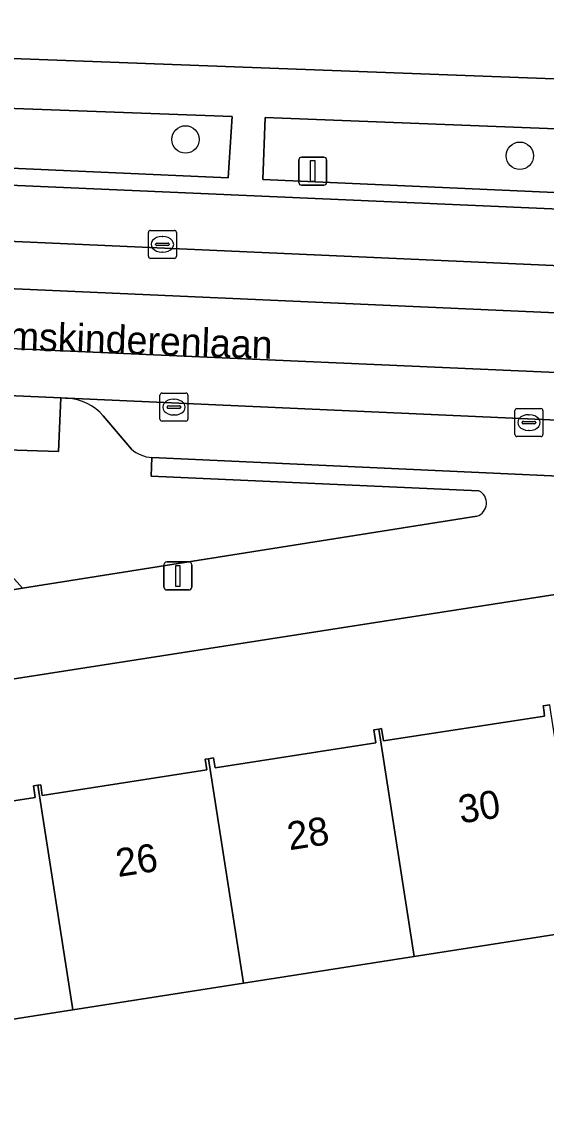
# Model space of a CAD drawing. Extents: x 160077 to 160948, y 386481 to 387498.
# Drawn here: x 160707.07 to 160725.78, y 387236.04 to 387274.55 of the extents above; entities that cross this region are included whole.
import ezdxf

# ---------------------------------------------------------------- set-up
doc = ezdxf.new("R2010")
doc.units = 0
for name, color, linetype in [('IMGEO_Boom', 7, 'Continuous'), ('IMGEO_Erf', 7, 'Continuous'), ('IMGEO_Groenvoorziening', 7, 'Continuous'), ('IMGEO_Kolk', 7, 'Continuous'), ('IMGEO_Lichtmast', 7, 'Continuous'), ('IMGEO_Openbare_ruimte_label', 7, 'Continuous'), ('IMGEO_Pand', 7, 'Continuous'), ('IMGEO_Pand_nummerreeks', 7, 'Continuous'), ('IMGEO_Parkeervlak_open', 7, 'Continuous'), ('IMGEO_Rijbaan_lokaal_gesloten', 7, 'Continuous'), ('IMGEO_Rijbaan_lokaal_open', 7, 'Continuous'), ('IMGEO_Voetpad_open', 7, 'Continuous')]:
    doc.layers.add(name, color=color, linetype=linetype)

msp = doc.modelspace()

# ---------------------------------------------------------------- linework, layer by layer
at = {"layer": 'IMGEO_Boom'}
for centre in [(160712.911, 387270.348), (160724.828, 387269.765)]:
    msp.add_circle(centre, 0.489, dxfattribs=at)
at = {"layer": 'IMGEO_Erf'}
for points in [[(160683.242, 387282.263), (160684.564, 387274.07), (160780.506, 387270.464), (160781.307, 387290.142)], [(160733.095, 387255.205), (160699.708, 387250), (160629.406, 387239.04)], [(160701.786, 387245.984), (160707.554, 387246.878), (160707.491, 387247.287), (160707.643, 387247.311), (160707.747, 387247.327), (160707.805, 387246.952), (160713.665, 387247.86), (160713.606, 387248.24), (160713.729, 387248.259), (160713.909, 387248.287), (160713.964, 387247.935), (160719.694, 387248.824), (160719.621, 387249.288), (160719.799, 387249.316), (160719.901, 387249.332), (160719.97, 387248.892), (160725.713, 387249.783), (160725.68, 387250), (160725.657, 387250.147), (160725.898, 387250.184)], [(160727.152, 387242.161), (160721.066, 387241.21), (160714.981, 387240.259), (160708.894, 387239.308), (160702.808, 387238.356), (160696.722, 387237.405), (160690.636, 387236.454), (160684.551, 387235.503), (160678.465, 387234.552)]]:
    msp.add_lwpolyline(points, dxfattribs=at)
at = {"layer": 'IMGEO_Groenvoorziening'}
for points in [[(160698.739, 387271.753), (160698.676, 387269.684), (160714.434, 387268.976), (160714.57, 387271.168)], [(160732.535, 387270.475), (160715.747, 387271.134), (160715.67, 387268.92), (160732.469, 387268.167)]]:
    msp.add_lwpolyline(points, close=True, dxfattribs=at)
for points in [[(160708.697, 387261.117), (160708.636, 387261.119), (160708.463, 387261.127), (160708.384, 387259.217), (160706.136, 387259.285), (160704.298, 387257.479), (160707.093, 387254.342), (160723.297, 387256.911)], [(160710.982, 387259.305), (160709.978, 387260.485)], [(160723.37, 387257.816), (160711.681, 387258.339), (160711.709, 387259.001)]]:
    msp.add_lwpolyline(points, dxfattribs=at)
for centre, radius, start, end in [((160708.584, 387259.275), 1.846, 40.9751, 86.5047), ((160711.807, 387260.256), 1.259, 229.072, 265.5429), ((160723.153, 387257.378), 0.489, 287.0861, 63.6906)]:
    msp.add_arc(centre, radius, start, end, dxfattribs=at)
at = {"layer": 'IMGEO_Kolk'}
for p, q in [((160711.586, 387266.178), (160711.586, 387267.03)), ((160711.661, 387267.104), (160712.513, 387267.104)), ((160712.074, 387266.884), (160712.099, 387266.884)), ((160712.587, 387267.03), (160712.587, 387266.178)), ((160711.845, 387266.598), (160711.845, 387266.61)), ((160712.283, 387266.561), (160711.885, 387266.561)), ((160711.888, 387266.647), (160712.286, 387266.647)), ((160712.329, 387266.61), (160712.329, 387266.598)), ((160712.513, 387266.104), (160711.661, 387266.104)), ((160712.097, 387266.324), (160712.072, 387266.324)), ((160711.997, 387260.373), (160711.997, 387261.225)), ((160712.072, 387261.299), (160712.924, 387261.299)), ((160712.485, 387261.079), (160712.51, 387261.079)), ((160712.998, 387261.225), (160712.998, 387260.373)), ((160712.256, 387260.793), (160712.256, 387260.805)), ((160712.694, 387260.756), (160712.296, 387260.756)), ((160712.299, 387260.842), (160712.697, 387260.842)), ((160712.74, 387260.805), (160712.74, 387260.793)), ((160724.652, 387259.823), (160724.652, 387260.675)), ((160724.727, 387260.749), (160725.579, 387260.749)), ((160725.653, 387260.675), (160725.653, 387259.823)), ((160712.924, 387260.299), (160712.072, 387260.299)), ((160712.508, 387260.519), (160712.483, 387260.519)), ((160724.911, 387260.243), (160724.911, 387260.255)), ((160724.954, 387260.292), (160725.352, 387260.292)), ((160725.14, 387260.529), (160725.165, 387260.529)), ((160725.395, 387260.255), (160725.395, 387260.243)), ((160725.349, 387260.206), (160724.951, 387260.206)), ((160725.163, 387259.969), (160725.138, 387259.969)), ((160725.579, 387259.749), (160724.727, 387259.749))]:
    msp.add_line(p, q, dxfattribs=at)
for points in [[(160711.586, 387266.178), (160711.586, 387267.03)], [(160711.661, 387267.104), (160712.513, 387267.104)], [(160712.587, 387267.03), (160712.587, 387266.178)], [(160712.513, 387266.104), (160711.661, 387266.104)], [(160711.997, 387260.373), (160711.997, 387261.225)], [(160712.072, 387261.299), (160712.924, 387261.299)], [(160712.998, 387261.225), (160712.998, 387260.373)], [(160724.652, 387259.823), (160724.652, 387260.675)], [(160724.727, 387260.749), (160725.579, 387260.749)], [(160725.653, 387260.675), (160725.653, 387259.823)], [(160712.924, 387260.299), (160712.072, 387260.299)], [(160725.579, 387259.749), (160724.727, 387259.749)]]:
    msp.add_lwpolyline(points, dxfattribs=at)
for centre, radius, start, end in [((160711.663, 387267.028), 0.0765, 91.552, 178.448), ((160711.663, 387267.028), 0.0765, 91.552, 178.448), ((160712.511, 387267.028), 0.0765, 1.552, 88.448), ((160712.511, 387267.028), 0.0765, 1.552, 88.448), ((160711.885, 387266.607), 0.0403, 85.8775, 175.7526), ((160711.882, 387266.597), 0.0366, 178.938, 274.7102), ((160712.286, 387266.604), 0.043, 264.8664, 352.4533), ((160712.29, 387266.609), 0.0386, 1.7309, 96.639), ((160711.663, 387266.18), 0.0765, 181.552, 268.448), ((160711.663, 387266.18), 0.0765, 181.552, 268.448), ((160712.511, 387266.18), 0.0765, 271.552, 358.448), ((160712.511, 387266.18), 0.0765, 271.552, 358.448), ((160712.074, 387261.223), 0.0765, 91.552, 178.448), ((160712.074, 387261.223), 0.0765, 91.552, 178.448), ((160712.922, 387261.223), 0.0765, 1.552, 88.448), ((160712.922, 387261.223), 0.0765, 1.552, 88.448), ((160712.296, 387260.802), 0.0403, 85.8775, 175.7526), ((160712.293, 387260.792), 0.0366, 178.938, 274.7102), ((160712.697, 387260.799), 0.043, 264.8664, 352.4533), ((160712.701, 387260.804), 0.0386, 1.7309, 96.639), ((160724.729, 387260.673), 0.0765, 91.552, 178.448), ((160724.729, 387260.673), 0.0765, 91.552, 178.448), ((160725.577, 387260.673), 0.0765, 1.552, 88.448), ((160725.577, 387260.673), 0.0765, 1.552, 88.448), ((160712.074, 387260.375), 0.0765, 181.552, 268.448), ((160712.074, 387260.375), 0.0765, 181.552, 268.448), ((160712.922, 387260.375), 0.0765, 271.552, 358.448), ((160712.922, 387260.375), 0.0765, 271.552, 358.448), ((160724.951, 387260.252), 0.0403, 85.8775, 175.7526), ((160724.948, 387260.242), 0.0366, 178.938, 274.7102), ((160725.352, 387260.249), 0.043, 264.8664, 352.4533), ((160725.356, 387260.254), 0.0386, 1.7309, 96.639), ((160724.729, 387259.825), 0.0765, 181.552, 268.448), ((160724.729, 387259.825), 0.0765, 181.552, 268.448), ((160725.577, 387259.825), 0.0765, 271.552, 358.448), ((160725.577, 387259.825), 0.0765, 271.552, 358.448)]:
    msp.add_arc(centre, radius, start, end, dxfattribs=at)
for centre, major_axis, ratio, start_param, end_param in [((160712.073, 387266.604), (-0.387, 0.002), 0.722429, 4.712389, 7.853982), ((160712.098, 387266.604), (-0.39, 0.002), 0.717154, 1.570796, 4.712389), ((160712.484, 387260.799), (-0.387, 0.002), 0.722429, 4.712389, 7.853982), ((160712.509, 387260.799), (-0.39, 0.002), 0.717154, 1.570796, 4.712389), ((160725.139, 387260.249), (-0.387, 0.002), 0.722429, 4.712389, 7.853982), ((160725.164, 387260.249), (-0.39, 0.002), 0.717154, 1.570796, 4.712389)]:
    msp.add_ellipse(centre, major_axis=major_axis, ratio=ratio, start_param=start_param, end_param=end_param, dxfattribs=at)
at = {"layer": 'IMGEO_Lichtmast'}
for p, q in [((160716.95, 387268.816), (160716.95, 387269.616)), ((160716.95, 387269.616), (160716.95, 387268.816)), ((160717.05, 387269.716), (160717.84, 387269.716)), ((160717.84, 387269.716), (160717.05, 387269.716)), ((160717.94, 387269.616), (160717.94, 387268.816)), ((160717.94, 387268.816), (160717.94, 387269.616)), ((160717.84, 387268.716), (160717.05, 387268.716)), ((160717.05, 387268.716), (160717.84, 387268.716)), ((160712.24, 387255.28), (160713.03, 387255.28)), ((160713.03, 387255.28), (160712.24, 387255.28)), ((160712.14, 387254.38), (160712.14, 387255.18)), ((160712.14, 387255.18), (160712.14, 387254.38)), ((160713.13, 387255.18), (160713.13, 387254.38)), ((160713.13, 387254.38), (160713.13, 387255.18)), ((160713.03, 387254.28), (160712.24, 387254.28)), ((160712.24, 387254.28), (160713.03, 387254.28))]:
    msp.add_line(p, q, dxfattribs=at)
for points in [[(160717.37, 387269.591), (160717.52, 387269.591), (160717.52, 387268.841), (160717.37, 387268.841), (160717.37, 387269.591)], [(160712.56, 387255.155), (160712.71, 387255.155), (160712.71, 387254.405), (160712.56, 387254.405), (160712.56, 387255.155)]]:
    msp.add_lwpolyline(points, dxfattribs=at)
for centre, start, end in [((160717.05, 387269.616), 90, 180), ((160717.05, 387269.616), 90, 180), ((160717.84, 387269.616), 0, 90), ((160717.84, 387269.616), 360, 90), ((160717.05, 387268.816), 180, 270), ((160717.05, 387268.816), 180, 270), ((160717.84, 387268.816), 270, 0), ((160717.84, 387268.816), 270, 0), ((160712.24, 387255.18), 90, 180), ((160712.24, 387255.18), 90, 180), ((160713.03, 387255.18), 0, 90), ((160713.03, 387255.18), 360, 90), ((160712.24, 387254.38), 180, 270), ((160712.24, 387254.38), 180, 270), ((160713.03, 387254.38), 270, 0), ((160713.03, 387254.38), 270, 0)]:
    msp.add_arc(centre, 0.1, start, end, dxfattribs=at)
at = {"layer": 'IMGEO_Pand'}
for points in [[(160725.927, 387250), (160725.898, 387250.184), (160725.657, 387250.147), (160725.68, 387250), (160725.713, 387249.783), (160719.97, 387248.892), (160719.901, 387249.332), (160719.799, 387249.316), (160721.066, 387241.21), (160727.152, 387242.161)], [(160719.799, 387249.316), (160719.621, 387249.288), (160719.694, 387248.824), (160713.964, 387247.935), (160713.909, 387248.287), (160713.729, 387248.259), (160714.981, 387240.259), (160721.066, 387241.21)], [(160713.729, 387248.259), (160713.606, 387248.24), (160713.665, 387247.86), (160707.805, 387246.952), (160707.747, 387247.327), (160707.643, 387247.311), (160708.894, 387239.308), (160714.981, 387240.259)], [(160707.643, 387247.311), (160707.491, 387247.287), (160707.554, 387246.878), (160701.786, 387245.984), (160701.726, 387246.374), (160701.558, 387246.348), (160702.808, 387238.356), (160708.894, 387239.308)]]:
    msp.add_lwpolyline(points, close=True, dxfattribs=at)
at = {"layer": 'IMGEO_Parkeervlak_open'}
for points in [[(160779.081, 387265.594), (160743.381, 387267.106), (160692.765, 387269.32)], [(160689.774, 387267.472), (160746.002, 387264.961), (160747.01, 387264.92), (160764.286, 387264.225), (160765.275, 387264.185), (160782.105, 387263.444)], [(160741.767, 387259.635), (160708.697, 387261.117)], [(160709.978, 387260.485), (160710.982, 387259.305)], [(160711.709, 387259.001), (160738.648, 387257.765)]]:
    msp.add_lwpolyline(points, dxfattribs=at)
for centre, radius, start, end in [((160708.584, 387259.275), 1.846, 40.9751, 86.5047), ((160711.807, 387260.256), 1.259, 229.072, 265.5429)]:
    msp.add_arc(centre, radius, start, end, dxfattribs=at)
at = {"layer": 'IMGEO_Rijbaan_lokaal_gesloten'}
for points in [[(160689.774, 387267.472), (160689.678, 387265.783), (160745.939, 387263.283), (160746.002, 387264.961)], [(160689.572, 387263.644), (160689.491, 387261.975), (160706.595, 387261.21), (160708.463, 387261.127), (160708.636, 387261.119), (160708.697, 387261.117), (160741.767, 387259.635), (160745.82, 387259.473), (160745.894, 387261.167)]]:
    msp.add_lwpolyline(points, close=True, dxfattribs=at)
at = {"layer": 'IMGEO_Rijbaan_lokaal_open'}
msp.add_lwpolyline([(160745.939, 387263.283), (160689.678, 387265.783), (160689.572, 387263.644), (160745.894, 387261.167)], close=True, dxfattribs=at)
at = {"layer": 'IMGEO_Voetpad_open'}
for points in [[(160813.946, 387267.683), (160812.877, 387274.297), (160812.817, 387274.288), (160809.797, 387273.863), (160810.217, 387271.038), (160789.256, 387269.972), (160788.818, 387269.95), (160788.827, 387270.191), (160783.591, 387270.317), (160780.506, 387270.464), (160684.564, 387274.07), (160683.045, 387274.063), (160683.371, 387271.935)], [(160692.765, 387269.32), (160743.381, 387267.106), (160779.081, 387265.594)], [(160675.945, 387259.537), (160682.072, 387259.61), (160683.671, 387259.561), (160701.501, 387258.82), (160702.297, 387257.922), (160705.68, 387254.106), (160707.093, 387254.342), (160704.298, 387257.479), (160706.136, 387259.285), (160708.384, 387259.217), (160708.463, 387261.127), (160706.595, 387261.21)], [(160723.297, 387256.911), (160707.093, 387254.342), (160705.68, 387254.106), (160674.075, 387249.128), (160679.137, 387254.632), (160683.671, 387259.561), (160682.072, 387259.61), (160677.836, 387255.021), (160677.221, 387254.355), (160672.132, 387248.842), (160661.863, 387247.241), (160655.851, 387251.403), (160655.756, 387251.468), (160648.141, 387256.739), (160646.388, 387256.481), (160653.927, 387251.245), (160654.025, 387251.177), (160660.116, 387246.947), (160628.433, 387241.968)], [(160738.648, 387257.765), (160711.709, 387259.001), (160711.681, 387258.339), (160723.37, 387257.816)], [(160699.708, 387250), (160733.095, 387255.205)]]:
    msp.add_lwpolyline(points, dxfattribs=at)
for points in [[(160714.434, 387268.976), (160698.676, 387269.684), (160698.739, 387271.753), (160714.57, 387271.168)], [(160732.469, 387268.167), (160715.67, 387268.92), (160715.747, 387271.134), (160732.535, 387270.475)]]:
    msp.add_lwpolyline(points, close=True, dxfattribs=at)
msp.add_arc((160723.153, 387257.378), 0.489, 287.0861, 63.6906, dxfattribs=at)

# ---------------------------------------------------------------- texts
at = {"layer": 'IMGEO_Openbare_ruimte_label'}
msp.add_text('de Vier Heemskinderenlaan', height=1, rotation=357.9935, dxfattribs=at).set_placement((160699.504, 387263.096))
at = {"layer": 'IMGEO_Pand_nummerreeks'}
for s, p in [('30', (160722.721, 387245.946)), ('28', (160716.615, 387244.992)), ('26', (160710.507, 387244.038))]:
    msp.add_text(s, height=1, rotation=8.8808, dxfattribs=at).set_placement(p)

doc.saveas('drawing.dxf')
